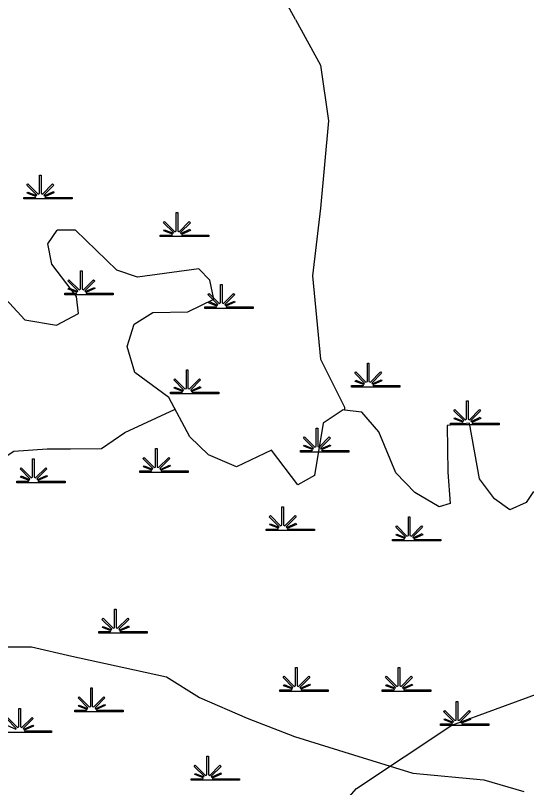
# Model space of a CAD drawing. Extents: x 2220236 to 2384410, y 720751 to 894131.
# Drawn here: x 2370241 to 2372537, y 847261 to 850729 of the extents above; entities that cross this region are included whole.
import ezdxf

# ---------------------------------------------------------------- set-up
doc = ezdxf.new("R2010")
doc.units = 0
for name, color, linetype in [('Exist Hydrographic Creek Single Shore', 7, 'Continuous'), ('Exist Hydrographic Misc Water Feature', 7, 'Continuous'), ('Exist Hydrographic Swamp CELL', 7, 'Continuous')]:
    doc.layers.add(name, color=color, linetype=linetype)

msp = doc.modelspace()

# ---------------------------------------------------------------- linework, layer by layer
at = {"layer": 'Exist Hydrographic Creek Single Shore'}
msp.add_line((2370387, 849703.8), (2370428, 849764.5), dxfattribs=at)
for points in [[(2371499, 850711), (2371404, 850884.4), (2371194.1, 851089.2), (2370661.9, 851375.4), (2370597.6, 851420.3)], [(2371499, 850711), (2371611.7, 850505.8), (2371647.2, 850255.8), (2371611.7, 849863.1), (2371576.1, 849559.6), (2371611.7, 849184.6), (2371718.8, 848970.4), (2371718.8, 848956.4)], [(2371718.8, 848956.4), (2371713, 848957.1), (2371623, 848897.6), (2371584.1, 848663), (2371510, 848620.5), (2371390.9, 848776.5), (2371234, 848701.2), (2371107.9, 848755.1), (2371024.1, 848837), (2370929.9, 849013.7), (2370778, 849125.7), (2370742.9, 849242.4), (2370774.9, 849342.2), (2370858, 849394.8), (2371016.1, 849398), (2371131.9, 849455.3), (2371113.9, 849539.9), (2371064.1, 849590.3), (2370789.1, 849552.9), (2370697, 849585.2), (2370511, 849764.7), (2370428, 849764.5)], [(2370525, 849391), (2370514.9, 849466.2), (2370405, 849612.6), (2370387, 849703.8)], [(2370005.9, 849661.4), (2370283, 849361.5), (2370424.9, 849337.7), (2370525, 849391)], [(2368414.9, 847642.3), (2368626.5, 847777.1), (2368742.9, 847839.3), (2368774.3, 847922.2), (2368879.7, 848046.5), (2368985.2, 848160.5), (2369090.9, 848243.4), (2369239.1, 848316), (2369419.4, 848347.3), (2369578.2, 848420), (2369811.1, 848523.7), (2370075.7, 848669), (2370234.3, 848772.7), (2370382.9, 848783.2), (2370489, 848783.3), (2370627, 848783.5), (2370732.8, 848856.1), (2370955.1, 848959.9)], [(2372567.9, 848591.7), (2372534.9, 848541.1), (2372461.1, 848508.5), (2372393, 848558.3), (2372325.9, 848647.4), (2372281, 848898.3), (2372181, 848887.6), (2372184, 848677.7), (2372193.9, 848537), (2372144.1, 848521.8), (2372035, 848586.2), (2371949.9, 848674.7), (2371873, 848858.6), (2371796.9, 848947.4), (2371718.8, 848956.4)], [(2368723.1, 847590.9), (2368871.8, 847570.4), (2368977.9, 847580.9), (2369105.2, 847591.4), (2369306.5, 847664.1), (2369486.5, 847736.8), (2369655.9, 847819.8), (2369867.9, 847861.4), (2370058.8, 847892.7), (2370313.6, 847893.1), (2370494.3, 847851.9), (2370728.1, 847800.4), (2370919.4, 847759.3), (2371068.5, 847666.3), (2371281.3, 847573.4), (2371494.1, 847490.9), (2371759.9, 847408.4), (2372025.7, 847326), (2372344.4, 847295.3), (2372525.1, 847243.8)]]:
    msp.add_lwpolyline(points, dxfattribs=at)
at = {"layer": 'Exist Hydrographic Misc Water Feature'}
msp.add_lwpolyline([(2370807.9, 844961.5), (2370986.8, 845685.3), (2371058.3, 846185.1), (2371272.4, 846649.3), (2371522.1, 846970.8), (2371772.3, 847256.4), (2372200.7, 847542.1), (2372593.5, 847684.9), (2372956.5, 847703)], dxfattribs=at)
at = {"layer": 'Exist Hydrographic Swamp CELL'}
for points in [[(2370278.1, 849911.8), (2370330.7, 849911.9), (2370332.7, 849915.5), (2370294.5, 849930.3), (2370297.4, 849935.5), (2370335.1, 849919.7), (2370336.7, 849922.6), (2370292.3, 849967.2), (2370297.4, 849972.3), (2370342.7, 849926.8), (2370349, 849929.2), (2370349, 850012.3), (2370356.3, 850012.3), (2370356.2, 849929.2), (2370362.6, 849926.8), (2370407.9, 849972.3), (2370413, 849967.2), (2370368.6, 849922.6), (2370370.6, 849919), (2370411.5, 849937.6), (2370413.9, 849932.6), (2370372.9, 849914.8), (2370374.5, 849911.9), (2370495.6, 849911.8), (2370495.6, 849904.7), (2370278.1, 849904.7)], [(2370891.8, 849742.9), (2370944.4, 849742.9), (2370946.4, 849746.5), (2370908.1, 849761.4), (2370911, 849766.6), (2370948.8, 849750.8), (2370950.4, 849753.7), (2370905.9, 849798.2), (2370911.1, 849803.4), (2370956.3, 849757.9), (2370962.7, 849760.3), (2370962.7, 849843.4), (2370969.9, 849843.4), (2370969.9, 849760.3), (2370976.2, 849757.9), (2371021.5, 849803.4), (2371026.7, 849798.2), (2370982.2, 849753.7), (2370984.2, 849750.1), (2371025.1, 849768.7), (2371027.6, 849763.7), (2370986.6, 849745.8), (2370988.2, 849742.9), (2371109.3, 849742.9), (2371109.3, 849735.7), (2370891.8, 849735.7)], [(2370462.2, 849481.8), (2370514.8, 849481.9), (2370516.8, 849485.5), (2370478.6, 849500.3), (2370481.5, 849505.5), (2370519.2, 849489.8), (2370520.8, 849492.6), (2370476.4, 849537.2), (2370481.5, 849542.3), (2370526.8, 849496.8), (2370533.1, 849499.2), (2370533.1, 849582.3), (2370540.4, 849582.3), (2370540.3, 849499.2), (2370546.7, 849496.8), (2370592, 849542.3), (2370597.1, 849537.2), (2370552.7, 849492.6), (2370554.7, 849489), (2370595.6, 849507.6), (2370598, 849502.6), (2370557, 849484.8), (2370558.7, 849481.9), (2370679.7, 849481.8), (2370679.7, 849474.7), (2370462.2, 849474.7)], [(2371091.2, 849420.4), (2371143.8, 849420.4), (2371145.8, 849424), (2371107.6, 849438.9), (2371110.5, 849444.1), (2371148.2, 849428.3), (2371149.8, 849431.2), (2371105.4, 849475.7), (2371110.5, 849480.9), (2371155.8, 849435.4), (2371162.1, 849437.8), (2371162.1, 849520.9), (2371169.4, 849520.9), (2371169.3, 849437.8), (2371175.7, 849435.4), (2371221, 849480.9), (2371226.1, 849475.7), (2371181.7, 849431.2), (2371183.7, 849427.6), (2371224.6, 849446.2), (2371227, 849441.2), (2371186.1, 849423.4), (2371187.7, 849420.4), (2371308.7, 849420.4), (2371308.7, 849413.3), (2371091.2, 849413.3)], [(2371750.9, 849067.2), (2371803.5, 849067.2), (2371805.5, 849070.8), (2371767.3, 849085.7), (2371770.2, 849090.9), (2371807.9, 849075.1), (2371809.5, 849078), (2371765.1, 849122.5), (2371770.2, 849127.7), (2371815.5, 849082.2), (2371821.8, 849084.6), (2371821.8, 849167.7), (2371829.1, 849167.7), (2371829.1, 849084.6), (2371835.4, 849082.2), (2371880.7, 849127.7), (2371885.8, 849122.5), (2371841.4, 849078), (2371843.4, 849074.4), (2371884.3, 849093), (2371886.7, 849088), (2371845.8, 849070.1), (2371847.4, 849067.2), (2371968.4, 849067.2), (2371968.4, 849060), (2371750.9, 849060)], [(2370937.8, 849036.4), (2370990.4, 849036.5), (2370992.4, 849040.1), (2370954.2, 849055), (2370957.1, 849060.1), (2370994.8, 849044.4), (2370996.4, 849047.3), (2370952, 849091.8), (2370957.1, 849097), (2371002.4, 849051.5), (2371008.7, 849053.9), (2371008.7, 849136.9), (2371016, 849136.9), (2371015.9, 849053.9), (2371022.3, 849051.5), (2371067.6, 849097), (2371072.7, 849091.8), (2371028.3, 849047.3), (2371030.3, 849043.7), (2371071.2, 849062.3), (2371073.6, 849057.2), (2371032.6, 849039.4), (2371034.3, 849036.5), (2371155.3, 849036.4), (2371155.3, 849029.3), (2370937.8, 849029.3)], [(2372195.8, 848898.2), (2372248.5, 848898.3), (2372250.5, 848901.9), (2372212.2, 848916.7), (2372215.1, 848921.9), (2372252.8, 848906.2), (2372254.4, 848909.1), (2372210, 848953.6), (2372215.1, 848958.7), (2372260.4, 848913.3), (2372266.7, 848915.6), (2372266.7, 848998.7), (2372274, 848998.7), (2372274, 848915.6), (2372280.3, 848913.3), (2372325.6, 848958.7), (2372330.7, 848953.6), (2372286.3, 848909.1), (2372288.3, 848905.5), (2372329.2, 848924.1), (2372331.7, 848919), (2372290.7, 848901.2), (2372292.3, 848898.3), (2372413.3, 848898.2), (2372413.3, 848891.1), (2372195.8, 848891.1)], [(2371520.8, 848775.4), (2371573.4, 848775.4), (2371575.4, 848779.1), (2371537.2, 848793.9), (2371540.1, 848799.1), (2371577.8, 848783.3), (2371579.4, 848786.2), (2371535, 848830.8), (2371540.1, 848835.9), (2371585.4, 848790.4), (2371591.7, 848792.8), (2371591.7, 848875.9), (2371599, 848875.9), (2371598.9, 848792.8), (2371605.3, 848790.4), (2371650.6, 848835.9), (2371655.7, 848830.8), (2371611.3, 848786.2), (2371613.3, 848782.6), (2371654.2, 848801.2), (2371656.6, 848796.2), (2371615.6, 848778.4), (2371617.2, 848775.4), (2371738.3, 848775.4), (2371738.3, 848768.3), (2371520.8, 848768.3)], [(2370799.7, 848683.2), (2370852.3, 848683.3), (2370854.3, 848686.9), (2370816.1, 848701.8), (2370819, 848706.9), (2370856.7, 848691.2), (2370858.3, 848694.1), (2370813.9, 848738.6), (2370819, 848743.7), (2370864.3, 848698.3), (2370870.6, 848700.6), (2370870.6, 848783.7), (2370877.9, 848783.7), (2370877.9, 848700.6), (2370884.2, 848698.3), (2370929.5, 848743.7), (2370934.6, 848738.6), (2370890.2, 848694.1), (2370892.2, 848690.5), (2370933.1, 848709.1), (2370935.5, 848704), (2370894.6, 848686.2), (2370896.2, 848683.3), (2371017.2, 848683.2), (2371017.2, 848676.1), (2370799.7, 848676.1)], [(2370247.4, 848637.2), (2370300, 848637.2), (2370302, 848640.8), (2370263.8, 848655.7), (2370266.7, 848660.9), (2370304.4, 848645.1), (2370306, 848648), (2370261.6, 848692.5), (2370266.7, 848697.7), (2370312, 848652.2), (2370318.3, 848654.6), (2370318.3, 848737.7), (2370325.6, 848737.7), (2370325.5, 848654.6), (2370331.9, 848652.2), (2370377.2, 848697.7), (2370382.3, 848692.5), (2370337.9, 848648), (2370339.9, 848644.4), (2370380.8, 848663), (2370383.2, 848658), (2370342.2, 848640.2), (2370343.9, 848637.2), (2370464.9, 848637.2), (2370464.9, 848630.1), (2370247.4, 848630.1)], [(2371367.4, 848422.2), (2371420, 848422.2), (2371422, 848425.8), (2371383.7, 848440.7), (2371386.6, 848445.9), (2371424.4, 848430.1), (2371426, 848433), (2371381.5, 848477.6), (2371386.7, 848482.7), (2371431.9, 848437.2), (2371438.3, 848439.6), (2371438.3, 848522.7), (2371445.5, 848522.7), (2371445.5, 848439.6), (2371451.8, 848437.2), (2371497.1, 848482.7), (2371502.3, 848477.6), (2371457.8, 848433), (2371459.8, 848429.4), (2371500.7, 848448), (2371503.2, 848443), (2371462.2, 848425.2), (2371463.8, 848422.2), (2371584.9, 848422.2), (2371584.9, 848415.1), (2371367.4, 848415.1)], [(2371935, 848376.1), (2371987.6, 848376.2), (2371989.6, 848379.8), (2371951.4, 848394.6), (2371954.3, 848399.8), (2371992, 848384.1), (2371993.6, 848386.9), (2371949.2, 848431.5), (2371954.3, 848436.6), (2371999.6, 848391.1), (2372005.9, 848393.5), (2372005.9, 848476.6), (2372013.2, 848476.6), (2372013.2, 848393.5), (2372019.5, 848391.1), (2372064.8, 848436.6), (2372069.9, 848431.5), (2372025.5, 848386.9), (2372027.5, 848383.3), (2372068.4, 848401.9), (2372070.8, 848396.9), (2372029.9, 848379.1), (2372031.5, 848376.2), (2372152.5, 848376.1), (2372152.5, 848369), (2371935, 848369)], [(2370615.6, 847961.5), (2370668.2, 847961.5), (2370670.2, 847965.1), (2370632, 847980), (2370634.9, 847985.2), (2370672.6, 847969.4), (2370674.2, 847972.3), (2370629.8, 848016.8), (2370634.9, 848022), (2370680.2, 847976.5), (2370686.5, 847978.9), (2370686.5, 848062), (2370693.8, 848062), (2370693.7, 847978.9), (2370700.1, 847976.5), (2370745.4, 848022), (2370750.5, 848016.8), (2370706.1, 847972.3), (2370708.1, 847968.7), (2370749, 847987.3), (2370751.4, 847982.3), (2370710.5, 847964.5), (2370712.1, 847961.5), (2370833.1, 847961.5), (2370833.1, 847954.3), (2370615.6, 847954.3)], [(2371428.7, 847700.4), (2371481.4, 847700.5), (2371483.4, 847704.1), (2371445.1, 847718.9), (2371448, 847724.1), (2371485.7, 847708.4), (2371487.3, 847711.2), (2371442.9, 847755.8), (2371448, 847760.9), (2371493.3, 847715.4), (2371499.6, 847717.8), (2371499.6, 847800.9), (2371506.9, 847800.9), (2371506.9, 847717.8), (2371513.2, 847715.4), (2371558.5, 847760.9), (2371563.6, 847755.8), (2371519.2, 847711.2), (2371521.2, 847707.6), (2371562.1, 847726.2), (2371564.6, 847721.2), (2371523.6, 847703.4), (2371525.2, 847700.5), (2371646.2, 847700.4), (2371646.2, 847693.3), (2371428.7, 847693.3)], [(2371889, 847700.4), (2371941.6, 847700.5), (2371943.6, 847704.1), (2371905.4, 847718.9), (2371908.3, 847724.1), (2371946, 847708.4), (2371947.6, 847711.2), (2371903.2, 847755.8), (2371908.3, 847760.9), (2371953.6, 847715.4), (2371959.9, 847717.8), (2371959.9, 847800.9), (2371967.2, 847800.9), (2371967.1, 847717.8), (2371973.5, 847715.4), (2372018.8, 847760.9), (2372023.9, 847755.8), (2371979.5, 847711.2), (2371981.5, 847707.6), (2372022.4, 847726.2), (2372024.8, 847721.2), (2371983.8, 847703.4), (2371985.5, 847700.5), (2372106.5, 847700.4), (2372106.5, 847693.3), (2371889, 847693.3)], [(2370508.2, 847608.2), (2370560.8, 847608.3), (2370562.8, 847611.9), (2370524.6, 847626.8), (2370527.5, 847632), (2370565.2, 847616.2), (2370566.8, 847619.1), (2370522.4, 847663.6), (2370527.5, 847668.8), (2370572.8, 847623.3), (2370579.1, 847625.7), (2370579.1, 847708.8), (2370586.4, 847708.8), (2370586.4, 847625.7), (2370592.7, 847623.3), (2370638, 847668.8), (2370643.1, 847663.6), (2370598.7, 847619.1), (2370600.7, 847615.5), (2370641.6, 847634.1), (2370644, 847629.1), (2370603.1, 847611.2), (2370604.7, 847608.3), (2370725.7, 847608.2), (2370725.7, 847601.1), (2370508.2, 847601.1)], [(2372149.8, 847546.8), (2372202.4, 847546.9), (2372204.4, 847550.5), (2372166.2, 847565.3), (2372169.1, 847570.5), (2372206.8, 847554.8), (2372208.4, 847557.7), (2372164, 847602.2), (2372169.1, 847607.3), (2372214.4, 847561.8), (2372220.7, 847564.2), (2372220.7, 847647.3), (2372228, 847647.3), (2372227.9, 847564.2), (2372234.3, 847561.8), (2372279.6, 847607.3), (2372284.7, 847602.2), (2372240.3, 847557.7), (2372242.3, 847554.1), (2372283.2, 847572.7), (2372285.6, 847567.6), (2372244.6, 847549.8), (2372246.3, 847546.9), (2372367.3, 847546.8), (2372367.3, 847539.7), (2372149.8, 847539.7)], [(2371029.8, 847301.1), (2371082.5, 847301.2), (2371084.5, 847304.8), (2371046.2, 847319.6), (2371049.1, 847324.8), (2371086.8, 847309.1), (2371088.4, 847312), (2371044, 847356.5), (2371049.1, 847361.6), (2371094.4, 847316.1), (2371100.8, 847318.5), (2371100.8, 847401.6), (2371108, 847401.6), (2371108, 847318.5), (2371114.3, 847316.1), (2371159.6, 847361.6), (2371164.8, 847356.5), (2371120.3, 847312), (2371122.3, 847308.4), (2371163.2, 847327), (2371165.7, 847321.9), (2371124.7, 847304.1), (2371126.3, 847301.2), (2371247.3, 847301.1), (2371247.3, 847294), (2371029.8, 847294)]]:
    msp.add_lwpolyline(points, close=True, dxfattribs=at)
for points in [[(2370205.3, 847576.6), (2370250.6, 847531.1), (2370256.9, 847533.5), (2370256.9, 847616.6), (2370264.2, 847616.6), (2370264.2, 847533.5), (2370270.5, 847531.1), (2370315.8, 847576.6), (2370320.9, 847571.5), (2370276.5, 847526.9), (2370278.5, 847523.4), (2370319.4, 847542), (2370321.9, 847536.9), (2370280.9, 847519.1), (2370282.5, 847516.2), (2370403.5, 847516.1), (2370403.5, 847509), (2370186, 847509)], [(2370205.3, 847539.8), (2370243, 847524.1), (2370244.6, 847526.9), (2370200.2, 847571.5)]]:
    msp.add_lwpolyline(points, dxfattribs=at)

doc.saveas('drawing.dxf')
